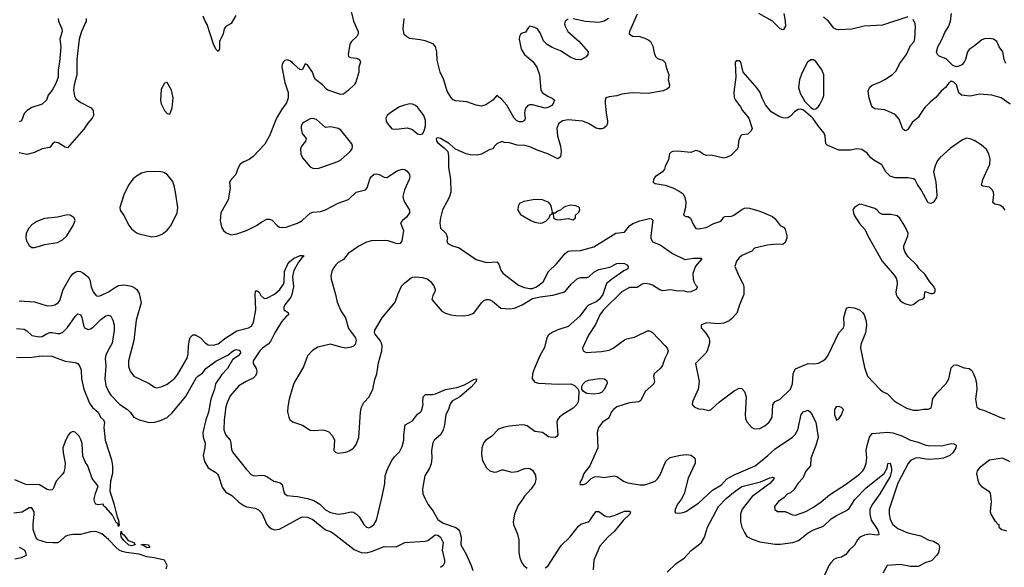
# Model space of a CAD drawing. Header units: inches. Extents: x 1552611 to 1694776, y 811966 to 917215.
# Tile 410 of 549: x 1667855 to 1675565, y 861635 to 865921. Entities that reach past the tile are written whole.
import ezdxf

# ---------------------------------------------------------------- set-up
doc = ezdxf.new("R2010")
doc.units = ezdxf.units.IN
doc.header["$MEASUREMENT"] = 0
doc.layers.add('B6866', color=7, linetype='Continuous')
doc.layers.add('B6876', color=7, linetype='Continuous')

msp = doc.modelspace()

# ---------------------------------------------------------------- linework, layer by layer
at = {"layer": 'B6866', "color": 5}
for points, elevation in [([(1668156.5, 865930), (1668159.1, 865910), (1668185.9, 865850), (1668188.7, 865830), (1668169.3, 865770), (1668176, 865710), (1668167.5, 865590), (1668155.3, 865530), (1668156.1, 865470), (1668138.8, 865421.2), (1668109.1, 865370), (1668078.6, 865330), (1668066, 865290), (1668030, 865259.3), (1667950, 865234), (1667913, 865210), (1667890, 865186.6), (1667869.2, 865130.8), (1667850, 865120.8)], 860), ([(1668375.8, 865930), (1668374.5, 865910), (1668338.4, 865830), (1668321.2, 865770), (1668301.7, 865610), (1668303.8, 865490), (1668281.5, 865410), (1668276.6, 865370), (1668283.8, 865323.8), (1668298, 865298), (1668332.6, 865272.6), (1668414, 865230), (1668430.2, 865210), (1668434, 865170), (1668423.1, 865150), (1668387.8, 865112.2), (1668356.8, 865063.2), (1668230, 864919.3), (1668210, 864924.5), (1668157.2, 864957.2), (1668130, 864963.5), (1668112.4, 864950), (1668090, 864921.1), (1668030, 864909.1), (1667970, 864881.7), (1667910, 864865.6), (1667850, 864878.9)], 880), ([(1669547.1, 865952.9), (1669510, 865892), (1669470, 865867.8), (1669456.9, 865850), (1669449, 865810), (1669420.9, 865750), (1669420.5, 865690), (1669410, 865673.2), (1669390, 865689.3), (1669371.6, 865730), (1669323.6, 865883.6), (1669307.8, 865910), (1669292.6, 865950)], 880), ([(1670000, 865576.9), (1669990, 865586.3), (1669970, 865599.4), (1669950, 865605.7), (1669930, 865600.5), (1669918.4, 865590), (1669909.1, 865570.9), (1669906.7, 865550), (1669930.2, 865430), (1669956.5, 865350), (1669956.9, 865310), (1669951.6, 865290), (1669943.1, 865270), (1669904.3, 865215.7), (1669865.8, 865150), (1669810, 865012.3), (1669774, 864946), (1669683, 864850), (1669652.4, 864827.6), (1669610, 864809.7), (1669582, 864790), (1669562.6, 864757.3), (1669546.4, 864710), (1669510.5, 864670), (1669499.1, 864650), (1669503.5, 864603.5), (1669487.3, 864510), (1669430.5, 864410), (1669423.7, 864350), (1669436.5, 864296.5), (1669450.3, 864270.3), (1669472.1, 864252.1), (1669510, 864237.1), (1669556.1, 864243.9), (1669630, 864272.2), (1669710, 864311.3), (1669750, 864338.6), (1669790, 864358.6), (1669810, 864359.1), (1669831, 864351), (1669870, 864310.4), (1669890, 864297.6), (1669910, 864294), (1669941.7, 864298.3), (1670000, 864318.3)], 920), ([(1667850, 863721.7), (1667970, 863712.2), (1668070, 863682.4), (1668110, 863683.1), (1668130, 863688.9), (1668155.7, 863704.3), (1668170, 863723), (1668194.7, 863810), (1668250, 863905.2), (1668270, 863931.2), (1668290, 863946.2), (1668310, 863952.1), (1668330, 863949.1), (1668350, 863939.1), (1668390, 863908.7), (1668404.6, 863884.6), (1668415.2, 863830), (1668429.1, 863790), (1668450, 863763.7), (1668460.2, 863760.2), (1668470, 863757.4), (1668490, 863762.8), (1668550, 863790.2), (1668596.7, 863823.4), (1668630, 863839.3), (1668670, 863844.7), (1668690, 863842.9), (1668730, 863834.7), (1668760.5, 863820.5), (1668773.6, 863810), (1668790, 863778), (1668805.9, 863705.9), (1668768.4, 863570), (1668749.5, 863410), (1668707.8, 863250), (1668707.5, 863207.5), (1668719, 863170), (1668750, 863130.8), (1668870, 863073.8), (1668910, 863043.7), (1668930, 863038.9), (1668970, 863048.9), (1669010, 863068.9), (1669070, 863116.2), (1669094, 863146), (1669167.6, 863272.4), (1669175.5, 863304.5), (1669177.3, 863370), (1669185.1, 863414.9), (1669190, 863433), (1669210, 863455.3), (1669230, 863453.7), (1669270, 863431.6), (1669309, 863389), (1669330, 863376), (1669370, 863372.4), (1669410, 863384.6), (1669470, 863432.1), (1669554.9, 863485.1), (1669647, 863510), (1669670, 863523.5), (1669684.9, 863550), (1669704.9, 863650), (1669700.2, 863770), (1669702.8, 863790), (1669710, 863802), (1669730, 863788.5), (1669743.1, 863763.1), (1669770, 863740.1), (1669790, 863742.2), (1669850, 863772.3), (1669891.7, 863808.3), (1669920.1, 863850), (1669925.1, 863870), (1669927.8, 863950), (1669954.5, 864010), (1669970, 864029.2), (1669997.7, 864050), (1670000, 864051.1)], 880), ([(1670000, 863947.6), (1669992.4, 863910), (1669999, 863830), (1669986.7, 863770), (1669977.5, 863750), (1669931.5, 863690), (1669923, 863670), (1669922.6, 863650), (1669956.3, 863630), (1669958.7, 863610), (1669941.5, 863598.5), (1669904.4, 863555.6), (1669852, 863470), (1669818.5, 863401.5), (1669799.8, 863380.2), (1669756.1, 863350), (1669735.5, 863330), (1669682.3, 863250), (1669682.8, 863230), (1669705.8, 863190), (1669711.3, 863170), (1669709.1, 863150), (1669698.5, 863130), (1669683.8, 863116.2), (1669627.3, 863090), (1669570, 863056.4), (1669504.3, 862975.7), (1669481.5, 862930), (1669468.9, 862890), (1669455.4, 862790), (1669453.2, 862710), (1669470, 862670.3), (1669502, 862630), (1669509.3, 862610), (1669514.3, 862554.3), (1669527, 862530), (1669630, 862400.9), (1669670, 862358.7), (1669690, 862350.3), (1669750, 862355.9), (1669770, 862352.1), (1669790, 862345.2), (1669846, 862310), (1669895.9, 862295.9), (1669910, 862282), (1669923.3, 862223.3), (1669930.9, 862210.9), (1669950, 862196.1), (1670000, 862191.8)], 880), ([(1667830, 863504), (1667890, 863498), (1667910, 863486.4), (1667949.4, 863449.4), (1668010, 863438.2), (1668030, 863442.2), (1668070, 863465.8), (1668090, 863472.4), (1668110, 863473.2), (1668150, 863464.2), (1668170, 863464.7), (1668190, 863472.4), (1668230, 863512.4), (1668290, 863597), (1668310, 863617.6), (1668330, 863614.4), (1668342.8, 863590), (1668354.7, 863530), (1668363.6, 863510), (1668390, 863495.5), (1668410, 863500.6), (1668430, 863513.2), (1668490, 863574.7), (1668530, 863602.8), (1668550, 863609), (1668570, 863599.5), (1668585, 863570), (1668594.1, 863530), (1668595.1, 863490), (1668580.1, 863390), (1668545.2, 863330), (1668530, 863296.4), (1668524.6, 863270), (1668528.6, 863210), (1668521.5, 863110), (1668530, 863058.8), (1668550, 863010.7), (1668570, 862982.4), (1668638.8, 862910), (1668699.1, 862870), (1668721.3, 862850), (1668750.1, 862810.1), (1668790, 862789.4), (1668870, 862769.3), (1668909.8, 862770.2), (1668950, 862780.2), (1669010, 862807.2), (1669050, 862844.5), (1669154.5, 862970), (1669239.5, 863120.5), (1669250, 863132.1), (1669285.8, 863154.2), (1669311.7, 863190), (1669390, 863249.3), (1669484.4, 863295.6), (1669530, 863331.1), (1669550, 863338.5), (1669574.3, 863334.3), (1669582, 863330), (1669585.3, 863310), (1669565.3, 863290), (1669520.9, 863259.1), (1669481.6, 863190), (1669436.6, 863143.4), (1669388, 863070), (1669381.7, 863030), (1669351.8, 862950), (1669333.7, 862850), (1669313.2, 862790), (1669290.2, 862690), (1669292.8, 862652.8), (1669307.3, 862607.3), (1669305.6, 862570), (1669292.7, 862510), (1669303, 862463), (1669330, 862414), (1669390, 862376.5), (1669403.2, 862363.2), (1669411.6, 862350), (1669441.5, 862261.5), (1669465.4, 862225.4), (1669515.8, 862195.8), (1669570, 862144), (1669610, 862117.7), (1669630, 862109), (1669697.8, 862097.8), (1669725.4, 862085.4), (1669750, 862058), (1669789.3, 861970), (1669807.5, 861950), (1669830, 861937.1), (1669851.1, 861928.9), (1669890, 861932.2), (1670000, 861994)], 860), ([(1667830, 863277.1), (1667950, 863279.4), (1668030, 863290.5), (1668106.5, 863286.5), (1668210, 863247.7), (1668290, 863238.7), (1668310, 863230.4), (1668325.9, 863205.9), (1668337, 863177), (1668340.3, 863110), (1668358.6, 863030), (1668400.5, 862920.5), (1668425, 862885), (1668468.5, 862850), (1668488.8, 862810), (1668510.3, 862790), (1668518.9, 862770), (1668513.1, 862730), (1668523.1, 862630), (1668575.1, 862475.1), (1668581.8, 862430), (1668580.5, 862370), (1668565.5, 862310), (1668560.3, 862230), (1668593.4, 862133.4), (1668616.6, 862036.6), (1668630, 862004.9), (1668634.7, 861965.3), (1668630, 861955.1), (1668627.3, 861967.3), (1668620.1, 861980.1), (1668610, 861985), (1668582.7, 862042.7), (1668530, 862103.5), (1668514.2, 862114.2), (1668510, 862129), (1668470, 862123.7), (1668450.5, 862129.5), (1668439.6, 862150), (1668438.4, 862170), (1668447.5, 862212.5), (1668469.2, 862270), (1668422.4, 862330), (1668387.7, 862427.7), (1668370, 862455.3), (1668350, 862504), (1668343.5, 862603.5), (1668334.3, 862634.3), (1668320.5, 862660.5), (1668290, 862692.7), (1668270, 862697), (1668250, 862687.3), (1668235.8, 862670), (1668210, 862619.5), (1668193.5, 862570), (1668194.8, 862530), (1668210.1, 862450), (1668209, 862410), (1668200.4, 862379.6), (1668190, 862362.6), (1668141.1, 862310), (1668118.4, 862250), (1668110, 862242.4), (1668090, 862238.9), (1668070, 862242.7), (1668010, 862280.4), (1667903.9, 862283.9), (1667818.3, 862318.3)], 840), ([(1670000, 863065.1), (1669993.8, 863050), (1669964.5, 862950), (1669953.4, 862890), (1669952.6, 862852.6), (1669961.3, 862810), (1669970.3, 862790.3), (1669993.8, 862773.8), (1670000, 862771.8)], 920), ([(1669002, 861622), (1669008.7, 861650), (1668988.7, 861690), (1668909, 861710), (1668850, 861717.2), (1668790, 861737.7), (1668689.9, 861749.9), (1668658.4, 861758.4), (1668633.7, 861770), (1668609.2, 861789.2), (1668551.7, 861851.7), (1668497.4, 861897.4), (1668450, 861914.7), (1668410, 861911.5), (1668330, 861891.6), (1668270, 861891.6), (1668230, 861884), (1668210, 861875.4), (1668170, 861836.5), (1668150, 861827.2), (1668114.7, 861825.3), (1668063.7, 861830), (1667996.9, 861850), (1667980.8, 861870), (1667961.6, 861930), (1667959.3, 861970), (1667969.7, 862050), (1667967.3, 862070), (1667950, 862099.3), (1667930, 862099.6), (1667874.4, 862065.6), (1667810, 862057.3)], 860), ([(1667817.9, 861702.1), (1667869.6, 861710.4), (1667909, 861730), (1667904, 861750), (1667894, 861770), (1667852.7, 861790)], 880)]:
    msp.add_lwpolyline(points, dxfattribs=dict(at, elevation=elevation))
for points, elevation in [([(1669010, 865429), (1668990, 865424), (1668963.2, 865376.8), (1668957.3, 865290), (1668963.4, 865263.4), (1668990, 865210.7), (1669010, 865187.3), (1669030, 865182.8), (1669049.6, 865230), (1669056.4, 865310), (1669042.9, 865370)], 920), ([(1668950, 864732.6), (1668850, 864729.8), (1668810, 864720.3), (1668770, 864696.4), (1668744.7, 864675.3), (1668709.5, 864630.5), (1668670.3, 864550), (1668639.5, 864450), (1668641.3, 864430), (1668670, 864388.2), (1668710, 864311.7), (1668730, 864285.2), (1668770, 864251.8), (1668790, 864243.7), (1668890, 864222.4), (1668930, 864226), (1668970, 864242.4), (1669010, 864272.7), (1669034.7, 864305.3), (1669079.7, 864390), (1669087.1, 864410), (1669092.6, 864450), (1669075.4, 864570), (1669068.2, 864610), (1669053.5, 864653.5), (1669009.4, 864710), (1668984.6, 864724.6)], 920), ([(1668230, 864394), (1668150, 864375.1), (1668050, 864364.7), (1667990, 864340.5), (1667950, 864314.7), (1667925.7, 864290), (1667904.6, 864250), (1667902.3, 864210), (1667908.9, 864190), (1667930, 864153.4), (1667950, 864139.3), (1667970, 864137.6), (1668010, 864148.9), (1668050, 864161.3), (1668150, 864176.9), (1668190, 864198.5), (1668224.4, 864230), (1668273.5, 864310), (1668289.5, 864350), (1668280.9, 864370), (1668250, 864391.6)], 920), ([(1668730, 861802.8), (1668710, 861807), (1668670, 861844.9), (1668650, 861874), (1668646.7, 861893.3), (1668650, 861918.8), (1668656.7, 861896.7), (1668670, 861888.1), (1668705.2, 861845.2), (1668748.8, 861830), (1668759.3, 861810), (1668750, 861808.3)], 840), ([(1668850, 861786.6), (1668825.3, 861805.3), (1668802.9, 861810), (1668824.6, 861815.4), (1668862, 861810), (1668874.9, 861790), (1668870, 861788.5)], 840)]:
    msp.add_lwpolyline(points, close=True, dxfattribs=dict(at, elevation=elevation))
at = {"layer": 'B6876', "color": 5}
for points, elevation in [([(1670446, 866006), (1670469.4, 865909.4), (1670504.9, 865830), (1670506.5, 865810), (1670496.1, 865790), (1670453.4, 865750), (1670440.6, 865730), (1670428, 865650), (1670430, 865632), (1670444.6, 865624.6), (1670490, 865620.3), (1670510, 865613.1), (1670515.5, 865610), (1670523.8, 865590), (1670510.3, 865550), (1670510.3, 865510), (1670487.3, 865432.7), (1670473.1, 865410), (1670430.3, 865370), (1670390, 865339.1), (1670370, 865336.4), (1670269, 865369), (1670256.6, 865376.6), (1670226.4, 865410), (1670172.2, 865452.2), (1670160.3, 865470), (1670147.4, 865510), (1670110, 865567.3), (1670090, 865575.1), (1670068.6, 865531.4), (1670051.8, 865528.2), (1670000, 865576.9)], 920), ([(1672150, 865924.8), (1672126.5, 865910), (1672121.6, 865890), (1672125.4, 865870), (1672146.8, 865830), (1672233.5, 865753.5), (1672305.3, 865670), (1672303.6, 865650), (1672290.3, 865630), (1672250, 865606.5), (1672210, 865609.9), (1672170, 865626.3), (1672090, 865677.5), (1672023.9, 865703.9), (1671986, 865726), (1671956.2, 865756.2), (1671930, 865818.4), (1671910, 865849.6), (1671890, 865861.1), (1671850, 865869.4), (1671838.8, 865861.2), (1671815.3, 865824.7), (1671790, 865816.2), (1671775.6, 865804.4), (1671768.5, 865790), (1671767, 865770), (1671780.9, 865690), (1671808.8, 865650), (1671874.1, 865594.1), (1671904.5, 865550), (1671924.1, 865490), (1671935.6, 865370), (1671950, 865347.6), (1671990, 865321.5), (1672025.8, 865305.8), (1672043.1, 865290), (1672035.8, 865270), (1672020.7, 865250), (1671990, 865232.6), (1671970, 865229.9), (1671870, 865255.8), (1671850, 865255.8), (1671833.4, 865250), (1671817.4, 865230), (1671811.5, 865210), (1671808.8, 865190), (1671812.3, 865150), (1671806.6, 865133.4), (1671790, 865122.4), (1671770, 865122.2), (1671748, 865130), (1671726.9, 865150), (1671670, 865252.1), (1671630, 865297.6), (1671590, 865328.7), (1671560.7, 865290), (1671505.2, 865254.8), (1671470, 865245), (1671430, 865253.3), (1671357.6, 865277.6), (1671270, 865286.2), (1671250, 865294.3), (1671230, 865314), (1671202.5, 865362.5), (1671176, 865450), (1671146.6, 865510), (1671123.7, 865603.7), (1671121.6, 865670), (1671110, 865712), (1671091.5, 865731.5), (1671030, 865754.8), (1670990, 865764.8), (1670910, 865773.7), (1670886, 865786), (1670866, 865806), (1670857.7, 865850), (1670866.4, 865930)], 920), ([(1672690, 865965.2), (1672630.4, 865830), (1672628.2, 865810), (1672653, 865793), (1672710, 865788.8), (1672750, 865777.6), (1672782, 865762), (1672795.8, 865750), (1672813.8, 865713.8), (1672822, 865662), (1672833.8, 865633.8), (1672850, 865616.4), (1672890, 865603.1), (1672910, 865586), (1672917.4, 865550), (1672938.9, 865490), (1672932.4, 865450), (1672944, 865410), (1672940.7, 865390), (1672923.1, 865376.9), (1672894.4, 865365.6), (1672776, 865344), (1672650, 865347.7), (1672570, 865338), (1672530, 865325.6), (1672470, 865318), (1672446, 865310), (1672439.1, 865290), (1672438.4, 865270), (1672446.5, 865190), (1672458.7, 865130), (1672457.6, 865110), (1672450, 865089.4), (1672428.8, 865071.2), (1672414.1, 865065.9), (1672390, 865066), (1672370, 865072.1), (1672310, 865108.6), (1672265.7, 865125.7), (1672150, 865137.6), (1672106, 865130), (1672074.8, 865105.2), (1672060.2, 865070), (1672067.1, 865012.9), (1672089.2, 864930), (1672095.3, 864890), (1672090, 864848.7), (1672070, 864832.7), (1671990.7, 864870.7), (1671916.1, 864896.1), (1671850, 864926.9), (1671810, 864936.4), (1671750, 864938.9), (1671690, 864957.6), (1671650, 864961.2), (1671630, 864968.7), (1671590.9, 864949.1), (1671571.1, 864928.9), (1671562, 864910), (1671530, 864901.6), (1671470, 864867.8), (1671438.3, 864861.7), (1671383.3, 864863.3), (1671351.3, 864871.3), (1671267.3, 864907.3), (1671221.2, 864950), (1671150, 864991.8), (1671130, 864997), (1671116, 864990), (1671118, 864970), (1671130, 864956.3), (1671178.9, 864918.9), (1671206.8, 864890), (1671213.4, 864853.4), (1671212.5, 864767.5), (1671228.8, 864670), (1671230.4, 864570.4), (1671218.9, 864530), (1671167, 864433), (1671149, 864370), (1671144.6, 864330), (1671150.5, 864290), (1671190.6, 864250), (1671200.7, 864230), (1671204, 864210), (1671200.7, 864190), (1671207.7, 864170), (1671244.7, 864150), (1671296.4, 864136.4), (1671430, 864043), (1671510, 864020.4), (1671590, 864024.9), (1671607.2, 864007.2), (1671621.8, 863961.8), (1671637.5, 863937.4), (1671762.2, 863842.2), (1671805.7, 863825.7), (1671850, 863816.2), (1671870, 863817.3), (1671903.1, 863830), (1671955.3, 863870), (1671996.4, 863950), (1672059.7, 864010), (1672126.9, 864090), (1672150, 864108.9), (1672170, 864113.2), (1672245.4, 864114.6), (1672350, 864142), (1672522.7, 864250), (1672590, 864257.7), (1672631.1, 864308.9), (1672654.9, 864325.1), (1672710, 864346.4), (1672783.9, 864363.9), (1672802.4, 864362.4), (1672812.4, 864352.4), (1672796, 864230), (1672797.8, 864210), (1672810, 864183.1), (1672870, 864157.8), (1672966.7, 864090), (1673064.6, 864044.6), (1673130, 864055.5), (1673190, 864054), (1673196, 864050), (1673147.1, 863992.9), (1673126.5, 863933.5), (1673127.4, 863890), (1673132.8, 863872.7), (1673147, 863847), (1673162.8, 863830), (1673150.7, 863810), (1673110, 863791.1), (1673090, 863788.9), (1673050, 863798.4), (1673010, 863796.4), (1672950, 863807.6), (1672890, 863798.7), (1672866.3, 863806.3), (1672810, 863843.5), (1672790, 863851.1), (1672750, 863856.4), (1672730, 863849.7), (1672690, 863824.8), (1672630, 863823.9), (1672570, 863789.8), (1672426.8, 863650), (1672398.1, 863610), (1672364.7, 863535.3), (1672310, 863452), (1672262, 863350), (1672268.2, 863328.2), (1672290, 863316.3), (1672410, 863323.2), (1672470, 863334.2), (1672501.3, 863350), (1672590, 863414.7), (1672610, 863424.2), (1672670, 863435.6), (1672770, 863485.8), (1672786.4, 863486.4), (1672810, 863473.4), (1672907.4, 863370), (1672925.3, 863350), (1672932.9, 863330), (1672928.9, 863310), (1672905.8, 863270), (1672887, 863210), (1672870.4, 863190), (1672823, 863150), (1672818, 863130), (1672826, 863090), (1672819.3, 863070), (1672754, 863010), (1672719.3, 862940.7), (1672702.8, 862930), (1672630, 862922), (1672530, 862889.7), (1672504.2, 862870), (1672490, 862851.6), (1672471.5, 862810), (1672461.8, 862798.2), (1672419.5, 862770), (1672386.7, 862730), (1672376.5, 862690), (1672382.6, 862570), (1672319.5, 862430), (1672272.2, 862370), (1672256.7, 862323.3), (1672246.4, 862310), (1672241, 862290), (1672244, 862284), (1672270, 862282), (1672290, 862290.6), (1672331.1, 862328.9), (1672356.3, 862343.7), (1672390, 862345.7), (1672430, 862338.3), (1672510, 862350.3), (1672530, 862346.7), (1672584, 862310), (1672615.8, 862295.8), (1672710, 862279.7), (1672750, 862281.1), (1672810, 862300.6), (1672830, 862310.2), (1672850, 862327.9), (1672870, 862359.5), (1672914.2, 862465.8), (1672944.6, 862495.4), (1673030, 862513.6), (1673076.9, 862516.9), (1673111.7, 862511.7), (1673140.7, 862490), (1673145.5, 862470), (1673143, 862450), (1673090, 862333.2), (1673057, 862210), (1673034, 862166), (1673006, 862130), (1672986.4, 862086.4), (1672984.7, 862070), (1672990, 862062), (1673018.8, 862058.8), (1673050, 862063.8), (1673070, 862070.4), (1673170, 862137), (1673280.4, 862239.6), (1673350, 862281.2), (1673393, 862327), (1673450, 862359.8), (1673613.7, 862430), (1673713.8, 862510), (1673770, 862561.7), (1673906.5, 862653.5), (1673926.7, 862673.3), (1673948.2, 862710), (1673974.7, 862830), (1673990, 862852.4), (1674030, 862864), (1674050, 862847.7), (1674088.2, 862770), (1674106, 862670), (1674106.7, 862650), (1674090, 862589.3), (1674050.2, 862490), (1674047.4, 862430), (1674011.7, 862388.3), (1673987.1, 862332.9), (1673950, 862293.3), (1673917.6, 862242.4), (1673890, 862218.7), (1673867.3, 862210), (1673839.9, 862180.1), (1673796.3, 862150), (1673766.7, 862110), (1673767.6, 862087.6), (1673790, 862070.5), (1673850, 862070.6), (1673905.4, 862045.4), (1673930, 862044), (1674010, 862070.3), (1674070, 862104.2), (1674130, 862146.2), (1674196.8, 862203.2), (1674330, 862289.3), (1674430, 862363.5), (1674457.7, 862390), (1674470.6, 862410), (1674483, 862450), (1674487.5, 862492.5), (1674484.2, 862550), (1674490, 862587.7), (1674510, 862654), (1674530, 862682), (1674650, 862691.8), (1674693.1, 862686.9), (1674763.6, 862663.5), (1674830, 862630.1), (1674890, 862615.3), (1674950, 862590.1), (1674970, 862586.9), (1675075.4, 862584.6), (1675150, 862604.2), (1675170, 862602), (1675188, 862590), (1675185.3, 862570), (1675162, 862530), (1675137.4, 862510), (1675090, 862489.2), (1675050, 862482.5), (1674970, 862479.3), (1674890, 862492.5), (1674870, 862488.9), (1674830, 862469.7), (1674812.2, 862447.8), (1674730, 862292.8), (1674664.5, 862090), (1674663.6, 862050), (1674671.4, 862010), (1674693.1, 861970), (1674730, 861938.9), (1674810, 861903.6), (1674910, 861880.7), (1674967.7, 861850), (1675010, 861839.6), (1675041.8, 861821.8), (1675052.7, 861810), (1675057.6, 861790), (1675048.4, 861750), (1675035.8, 861730), (1674994.4, 861685.6), (1674950, 861671.2), (1674890, 861641.6), (1674830, 861640.2), (1674750, 861655.5), (1674647.3, 861650), (1674613.4, 861590)], 940), ([(1672464.6, 865930), (1672430.4, 865910), (1672390, 865900.2), (1672286, 865906), (1672190, 865927.5)], 920), ([(1673838, 865970), (1673848.5, 865910), (1673850.3, 865869.7), (1673834.9, 865845.1), (1673830, 865842.9), (1673810, 865849.6), (1673749.5, 865910), (1673642.7, 865970)], 940), ([(1674810, 865942.6), (1674610, 865879.5), (1674468.4, 865871.6), (1674370, 865846.6), (1674270, 865842), (1674250, 865845.1), (1674230, 865854.7), (1674187.4, 865910), (1674150, 865939.8)], 940), ([(1675610, 865260.5), (1675540.9, 865310), (1675468, 865330), (1675370, 865339.3), (1675297.3, 865322.7), (1675230, 865329.5), (1675209.7, 865349.7), (1675189.6, 865410), (1675170, 865433), (1675150, 865439.6), (1675130, 865424.5), (1675103.7, 865390), (1675070, 865362.4), (1675030, 865313.3), (1674983.5, 865276.5), (1674944.3, 865235.7), (1674925.9, 865214.1), (1674890, 865156.4), (1674843.4, 865116.6), (1674810, 865062), (1674790, 865051.8), (1674778, 865058), (1674770, 865063.7), (1674742.8, 865142.8), (1674710, 865178.2), (1674630, 865215.4), (1674550, 865224.2), (1674534.2, 865234.1), (1674524.2, 865250), (1674506.4, 865306.4), (1674498.9, 865361.1), (1674509.6, 865390), (1674530, 865408.4), (1674590, 865431.4), (1674630, 865452.4), (1674690, 865491.3), (1674719.4, 865520.6), (1674744.8, 865575.2), (1674799, 865650), (1674830, 865719.1), (1674859.6, 865750), (1674865.6, 865774.4), (1674870, 865866), (1674866, 865890), (1674850, 865923.6)], 940), ([(1675577.6, 865577.6), (1675563.1, 865610), (1675552.1, 865670), (1675523.8, 865710), (1675505.4, 865750), (1675481.2, 865770), (1675450, 865774.8), (1675410, 865772.3), (1675390, 865762.9), (1675330, 865713.2), (1675290, 865688.7), (1675277.7, 865670), (1675260.8, 865610), (1675250.1, 865590), (1675231.4, 865568.6), (1675210, 865556.7), (1675190, 865552.6), (1675161.4, 865561.4), (1675110, 865614), (1675056, 865636), (1675040.7, 865650), (1675034.7, 865670), (1675044.4, 865710), (1675074.8, 865765.2), (1675098.4, 865821.6), (1675129.9, 865870.2), (1675142.3, 865910), (1675150.8, 865970)], 920), ([(1675571.8, 864430), (1675556, 864450), (1675530, 864469.4), (1675490, 864477.2), (1675474, 864490), (1675483.7, 864550), (1675480.9, 864570), (1675469.3, 864590), (1675450, 864609.3), (1675398, 864618), (1675386.6, 864626.6), (1675397, 864670), (1675452, 864790), (1675453.6, 864830), (1675444, 864870), (1675424.6, 864904.6), (1675382.6, 864942.6), (1675334.2, 864974.2), (1675306, 864986), (1675272.6, 864992.6), (1675238.5, 864981.5), (1675143.8, 864916.2), (1675059.5, 864840.5), (1675041.6, 864818.4), (1675022.3, 864777.7), (1675010.2, 864730), (1675029.2, 864650), (1675036.5, 864550), (1675033.1, 864530), (1675010, 864494), (1674990, 864483.6), (1674970, 864487.8), (1674913.5, 864590), (1674883.9, 864630), (1674866.7, 864666.7), (1674854.7, 864674.8), (1674810, 864682.2), (1674710, 864682.3), (1674670, 864696.4), (1674636.4, 864730), (1674606.2, 864786.2), (1674542.2, 864822.3), (1674520.5, 864840.5), (1674490, 864877.2), (1674450, 864906), (1674410, 864909.3), (1674361.4, 864898.6), (1674270, 864899.6), (1674179.1, 864939.1), (1674167.3, 864950), (1674163.1, 865010), (1674153.1, 865033.1), (1674107, 865090), (1674066.6, 865150), (1673992.9, 865212.9), (1673970, 865220.7), (1673950, 865219.5), (1673921.3, 865198.7), (1673890, 865165.6), (1673870, 865153.3), (1673850, 865149.7), (1673830, 865151.8), (1673803.3, 865163.3), (1673740.4, 865200.4), (1673693.7, 865253.7), (1673667.8, 865307.8), (1673653.6, 865350), (1673630, 865386), (1673519, 865510), (1673502, 865590), (1673490, 865599), (1673470, 865599), (1673458, 865590), (1673456.9, 865583.1), (1673462.8, 865470), (1673446, 865354), (1673450, 865312), (1673460.3, 865290), (1673499.3, 865239.3), (1673514.9, 865210), (1673564.9, 865150), (1673591, 865070), (1673582, 865050), (1673555.5, 865024.5), (1673510, 865019.3), (1673498.8, 865010), (1673482.4, 864970), (1673482, 864930), (1673474.8, 864910), (1673422.5, 864857.5), (1673390, 864842.7), (1673370, 864838), (1673270, 864860.9), (1673230, 864858), (1673207.3, 864867.3), (1673178, 864890), (1673150, 864897.2), (1673110, 864880.9), (1673007.5, 864892.5), (1672970.5, 864889.5), (1672956.3, 864883.7), (1672944, 864870), (1672934.2, 864825.8), (1672908.3, 864771.7), (1672904.9, 864750), (1672887.3, 864730), (1672830.8, 864690), (1672818.8, 864670), (1672816, 864650), (1672830, 864638.8), (1672910, 864626.4), (1672970, 864605.3), (1673019.7, 864579.7), (1673050, 864557.1), (1673064.6, 864530), (1673070.3, 864489.7), (1673068.9, 864451.1), (1673052, 864390), (1673070, 864381), (1673090, 864380.7), (1673108.5, 864368.5), (1673130, 864316.3), (1673150, 864285.5), (1673170, 864283), (1673230, 864294.9), (1673290, 864326.3), (1673338.5, 864341.5), (1673350.9, 864349.1), (1673370, 864375.5), (1673379.7, 864380.3), (1673430, 864384), (1673446, 864390), (1673510, 864434.9), (1673530, 864445.3), (1673550, 864448.7), (1673570, 864447), (1673650, 864422.4), (1673750, 864379.5), (1673770, 864362.4), (1673810, 864310.6), (1673836.1, 864296.1), (1673850, 864281), (1673862.4, 864230), (1673862.4, 864210), (1673850, 864177.2), (1673830, 864160.7), (1673784.4, 864164.4), (1673710, 864156.8), (1673610, 864132.7), (1673586.8, 864110), (1673510, 864074.8), (1673490, 864058), (1673467.8, 864030), (1673454.4, 863990), (1673487.8, 863910), (1673520.3, 863850), (1673524.9, 863830), (1673526, 863770), (1673490.3, 863690), (1673470, 863625.1), (1673430, 863579.7), (1673410, 863564.7), (1673370, 863546.6), (1673330, 863541.3), (1673230.9, 863549.1), (1673192, 863530), (1673191.3, 863510), (1673227, 863467), (1673250.3, 863430.3), (1673256, 863410), (1673255.6, 863390), (1673237.4, 863330), (1673227, 863310), (1673147.7, 863230), (1673175.8, 863090), (1673168.4, 863030), (1673124, 862930), (1673121, 862910), (1673136, 862890), (1673170, 862876.3), (1673210, 862873.4), (1673250, 862862.8), (1673270, 862870.8), (1673335.1, 862930), (1673450, 863016.4), (1673490, 863035.8), (1673510, 863034.9), (1673531.8, 863011.8), (1673543.8, 862970), (1673534.6, 862830), (1673539.3, 862799.3), (1673550, 862774), (1673588.8, 862728.8), (1673610, 862718), (1673650, 862721.3), (1673690, 862741.3), (1673722.9, 862770), (1673746, 862810), (1673753, 862907), (1673759.7, 862920.3), (1673770, 862932.2), (1673810, 862950.5), (1673890.9, 863030), (1673906.2, 863070), (1673912.1, 863147.9), (1673918.3, 863170), (1673930, 863188.2), (1674029.8, 863230.2), (1674070, 863227.6), (1674110, 863233.2), (1674143, 863250), (1674167.2, 863270), (1674184.6, 863295.4), (1674269.7, 863470), (1674307, 863510), (1674312, 863530), (1674308.3, 863590), (1674326, 863654), (1674334.8, 863665.2), (1674349.6, 863670.4), (1674390, 863666.4), (1674430.7, 863650), (1674455.5, 863630), (1674467.3, 863610), (1674482.5, 863562.5), (1674486, 863530), (1674478, 863470), (1674440.4, 863379.6), (1674437.6, 863350), (1674470, 863198), (1674493.7, 863130), (1674589, 863029), (1674611.7, 863011.7), (1674650, 862992.4), (1674700.4, 862940.4), (1674730, 862918.7), (1674800.2, 862880.2), (1674850, 862865.2), (1674890, 862864), (1674932.5, 862872.5), (1674970, 862872.7), (1674990, 862879.1), (1674995.4, 862890), (1675004.4, 862955.6), (1675038.3, 863001.7), (1675110, 863073.4), (1675129.6, 863110), (1675150, 863196), (1675170, 863216.3), (1675190, 863220.5), (1675250, 863197.1), (1675291, 863190), (1675310, 863174.8), (1675323.8, 863150), (1675340.4, 863110), (1675346.7, 863070), (1675348.7, 863030), (1675338.7, 862950), (1675350, 862887.3), (1675372.7, 862872.7), (1675410, 862861.6), (1675529, 862809), (1675570, 862797.6)], 960), ([(1670000, 864318.3), (1670030, 864328.5), (1670050, 864339.5), (1670070, 864352.2), (1670130, 864407.3), (1670150, 864414), (1670210, 864419.1), (1670250, 864431.6), (1670350, 864484.9), (1670430, 864514.9), (1670490, 864571.6), (1670562.7, 864590), (1670574.9, 864605.1), (1670600.4, 864679.6), (1670610, 864694.6), (1670630, 864711.3), (1670650, 864714.7), (1670670, 864710.2), (1670710, 864687.3), (1670730, 864686), (1670810, 864739.3), (1670850.2, 864750.2), (1670870, 864747.9), (1670890, 864735.6), (1670906.5, 864710), (1670910.1, 864690), (1670905.7, 864670), (1670867.4, 864590), (1670856.3, 864536.3), (1670864.1, 864504.1), (1670906.9, 864430), (1670906.5, 864410), (1670885.1, 864374.9), (1670853.8, 864350), (1670837.4, 864330), (1670859.6, 864270), (1670847.2, 864190), (1670834.9, 864170), (1670810, 864167.6), (1670739.3, 864190), (1670710, 864194), (1670610, 864190.8), (1670570, 864179.3), (1670510, 864148.9), (1670427.4, 864090), (1670390, 864043.6), (1670350, 864020.9), (1670330, 864003.5), (1670310, 863974.8), (1670299.5, 863950), (1670292.7, 863912.7), (1670293.7, 863890), (1670329.1, 863770), (1670340.7, 863710), (1670370, 863641.3), (1670406.3, 863586.3), (1670430, 863503.7), (1670485.3, 863430), (1670490.2, 863409.8), (1670481.5, 863378.5), (1670470, 863366.3), (1670450, 863356.9), (1670410, 863351.1), (1670370, 863357.7), (1670290, 863381.2), (1670190, 863357.4), (1670147.1, 863332.9), (1670110, 863289.6), (1670077.3, 863202.7), (1670010.2, 863089.8), (1670000, 863065.1)], 920), ([(1670000, 864051.1), (1670050, 864074.4), (1670076.5, 864076.5), (1670079.5, 864070), (1670063.4, 864056.6), (1670037.3, 864022.7), (1670002.1, 863957.9), (1670000, 863947.6)], 880), ([(1670000, 862771.8), (1670070, 862748.5), (1670130, 862709.1), (1670164.3, 862704.3), (1670230, 862709.5), (1670250, 862706.6), (1670275.2, 862695.2), (1670303.9, 862663.9), (1670319.2, 862630), (1670314.9, 862550), (1670330, 862533), (1670350, 862527.2), (1670410, 862536.5), (1670434.5, 862545.5), (1670470, 862568.2), (1670490, 862596.3), (1670509.6, 862649.6), (1670525, 862850), (1670532.3, 862887.7), (1670550, 862923.8), (1670591.8, 862968.2), (1670620.4, 863030), (1670635.3, 863104.7), (1670650.7, 863150), (1670664.7, 863235.3), (1670690.8, 863330), (1670693.1, 863370), (1670688.6, 863390), (1670678.2, 863410), (1670639.6, 863459.6), (1670634.2, 863470), (1670635.7, 863490), (1670693.6, 863586.4), (1670796.2, 863710), (1670816.2, 863770), (1670845.9, 863834.1), (1670870, 863860.3), (1670920.1, 863899.9), (1670933, 863907), (1670951.1, 863908.9), (1671010, 863903.9), (1671050, 863890.3), (1671072.2, 863872.2), (1671097, 863837), (1671108.7, 863810), (1671106.7, 863790), (1671090, 863761.2), (1671083.1, 863730), (1671159.9, 863639.9), (1671190, 863624.4), (1671231.8, 863611.8), (1671270, 863605.3), (1671330, 863604.4), (1671370, 863608.1), (1671410, 863623.9), (1671470, 863706), (1671490, 863723.2), (1671510, 863730.9), (1671530.2, 863730.2), (1671558.6, 863718.6), (1671623.8, 863663.8), (1671690, 863657.9), (1671730, 863663.5), (1671790, 863689.5), (1671870, 863738.6), (1671930, 863753.1), (1672030, 863765.4), (1672122.9, 863790), (1672174.2, 863850), (1672224, 863896), (1672250, 863902), (1672296.7, 863903.3), (1672310.4, 863909.6), (1672350, 863945.2), (1672390, 863965.4), (1672476.6, 863983.4), (1672530, 864012), (1672550, 864016.5), (1672590, 864013.6), (1672610, 864001.6), (1672618.7, 863990), (1672615.8, 863970), (1672585.8, 863954.2), (1672490, 863888.2), (1672450, 863855.7), (1672421.7, 863770), (1672391.9, 863730), (1672368.2, 863711.8), (1672310, 863686.8), (1672292.7, 863670), (1672240.5, 863599.5), (1672150, 863518.7), (1672070, 863492.5), (1672018.7, 863470), (1671993.4, 863450), (1671983.3, 863430), (1671964.4, 863355.6), (1671929.1, 863290), (1671880.4, 863179.6), (1671870.1, 863150), (1671868.1, 863110), (1671890, 863083.8), (1671916.7, 863076.7), (1672070.7, 863069.3), (1672170, 863071), (1672198.7, 863058.7), (1672227.4, 863030), (1672233.4, 863010), (1672231.6, 862950), (1672228.1, 862930), (1672217.2, 862910), (1672190, 862880.7), (1672108.9, 862830), (1672082.6, 862810), (1672066.4, 862790), (1672061.3, 862770), (1672068.5, 862671.5), (1672061.6, 862658.4), (1672048.6, 862651.4), (1672010, 862652.3), (1671996.8, 862656.8), (1671950, 862688.9), (1671890, 862697.7), (1671830, 862741.5), (1671810, 862748), (1671789.8, 862749.8), (1671690, 862739.9), (1671640.7, 862730), (1671604, 862716), (1671550, 862659.7), (1671504.4, 862630), (1671490, 862612), (1671472.9, 862570), (1671470, 862514), (1671478.9, 862470), (1671510, 862413.4), (1671536.3, 862390), (1671570, 862380.3), (1671590, 862383.1), (1671630, 862398.7), (1671642, 862398), (1671710, 862378.4), (1671750, 862385.6), (1671810, 862408.2), (1671831.1, 862411.1), (1671850, 862408.9), (1671870, 862394.9), (1671894.7, 862354.7), (1671897.8, 862322.3), (1671888.9, 862290), (1671860.2, 862250), (1671807.5, 862192.5), (1671785.1, 862154.9), (1671758, 862122), (1671729.2, 862050), (1671718, 861990), (1671721.3, 861970), (1671753.9, 861893.9), (1671763.5, 861850), (1671763, 861750), (1671771, 861710), (1671788.1, 861670), (1671802.8, 861650), (1671827.5, 861627.5)], 920), ([(1670000, 862191.8), (1670030, 862189.3), (1670110, 862173.8), (1670157.9, 862157.9), (1670204.5, 862130), (1670250, 862085), (1670290, 862062.4), (1670350, 862050.8), (1670390, 862054.6), (1670450, 862070.2), (1670470, 862066.5), (1670491.8, 862051.8), (1670512.2, 862030), (1670550.3, 861970.3), (1670570, 861947.7), (1670590, 861943), (1670610, 861953), (1670630, 861973), (1670650, 862004.9), (1670694.6, 862190), (1670714.1, 862290), (1670717, 862350), (1670730.6, 862390.6), (1670747.4, 862432.6), (1670770, 862471.1), (1670790, 862500.7), (1670830, 862539.6), (1670850, 862580.3), (1670863.4, 862630), (1670862.7, 862670), (1670873.6, 862750), (1670930, 862780.6), (1670970, 862834.6), (1670991.8, 862848.2), (1671000.1, 862859.9), (1671014.5, 862910), (1671011.1, 862930), (1671015.1, 862970), (1671032, 862988), (1671087.5, 862987.5), (1671110, 862991.9), (1671190, 863026.2), (1671277.7, 863042.3), (1671337.2, 863062.8), (1671410, 863105.5), (1671430.8, 863110), (1671430.5, 863090), (1671390, 863046), (1671302.4, 862970), (1671243.3, 862936.7), (1671226.1, 862914), (1671211.6, 862870), (1671191.2, 862830), (1671182.5, 862750), (1671170.7, 862709.3), (1671149.6, 862670.4), (1671101.2, 862630), (1671090.1, 862610), (1671078.7, 862550), (1671082.1, 862490), (1671075.9, 862444.1), (1671064.6, 862410), (1671026.4, 862350), (1671008.3, 862250), (1671013.1, 862210), (1671029.4, 862170), (1671050.2, 862130), (1671093.4, 862073.4), (1671128.5, 862008.5), (1671170, 861980.6), (1671270, 861947.2), (1671290.8, 861930.8), (1671298.5, 861918.5), (1671311.3, 861870), (1671308.6, 861810), (1671350, 861737.4), (1671389.3, 861650), (1671403.8, 861610)], 880), ([(1672924.4, 861595.6), (1672995.3, 861664.7), (1673059.7, 861710), (1673114, 861766), (1673190, 861825.5), (1673216.5, 861870), (1673241.5, 861950), (1673325.9, 862110), (1673386.6, 862173.4), (1673456.5, 862230), (1673510, 862266.3), (1673655.7, 862304.3), (1673730, 862334.9), (1673750, 862339.1), (1673757.5, 862337.5), (1673762.8, 862330), (1673728.4, 862290), (1673590, 862189), (1673512.5, 862090), (1673500.2, 862050), (1673499.3, 861990), (1673510, 861948.2), (1673530, 861906), (1673550, 861877), (1673590, 861854), (1673650, 861834.3), (1673770, 861815.9), (1673810, 861815.1), (1673910, 861829.6), (1673954.6, 861845.4), (1674030, 861904.8), (1674070, 861928.2), (1674150, 861956.9), (1674210, 862013.4), (1674250, 862040.7), (1674330, 862080.2), (1674350, 862095.2), (1674394.2, 862165.8), (1674483, 862257), (1674623.4, 862370), (1674647.1, 862410), (1674653.2, 862446.8), (1674670, 862450.7), (1674681.8, 862410), (1674681.4, 862390), (1674670, 862344.4), (1674591, 862209), (1674531.8, 862130), (1674510.7, 862090), (1674511.3, 862050), (1674522.8, 862002.8), (1674571.2, 861930), (1674580.5, 861910), (1674583.1, 861890), (1674570, 861885), (1674510, 861894.2), (1674470, 861885.2), (1674433.5, 861870), (1674415.9, 861850), (1674391.5, 861808.5), (1674349.2, 861770), (1674324.4, 861735.6), (1674290, 861715.3), (1674250, 861705.1), (1674230, 861695.1), (1674205.7, 861670), (1674190, 861649.4), (1674150, 861556)], 920), ([(1675610, 862461.1), (1675550, 862488.6), (1675450, 862474.5), (1675370, 862414.5), (1675353, 862390), (1675348.4, 862370), (1675356.8, 862316.8), (1675367.3, 862287.3), (1675384.7, 862270), (1675444, 862230), (1675453.9, 862213.9), (1675463.1, 862150), (1675453.7, 862070), (1675460.3, 862050), (1675490, 861999.3), (1675502, 861990), (1675510, 861976), (1675522, 861970), (1675522, 861950), (1675546, 861930), (1675581.4, 861921.4)], 960), ([(1671969.7, 861630), (1671990, 861644.7), (1672094.9, 861805.1), (1672161.7, 861870), (1672230, 861955.7), (1672250, 861971.3), (1672306.6, 861990), (1672319.7, 862000.3), (1672350, 862048.4), (1672370, 862070.3), (1672390, 862070.3), (1672436.9, 862036.9), (1672450, 862031.2), (1672470, 862030.2), (1672510, 862039.3), (1672590, 862074), (1672630, 862073.7), (1672638.8, 862070), (1672633, 862050), (1672579.6, 862000.4), (1672510, 861914.2), (1672460.3, 861870), (1672398.9, 861801.1), (1672350.3, 861690), (1672346.1, 861613.9)], 920), ([(1670000, 861994), (1670050, 862022.2), (1670070.6, 862029.4), (1670110, 862025.9), (1670150, 862009.4), (1670250, 861927.2), (1670290, 861914.7), (1670310, 861902.7), (1670474.1, 861774.1), (1670530, 861750.1), (1670570, 861748.4), (1670610, 861758.1), (1670710, 861798), (1670804, 861796), (1670870, 861828.2), (1671030, 861838.4), (1671050, 861843.7), (1671109.6, 861890), (1671130, 861886.6), (1671150.8, 861870), (1671170.1, 861830), (1671163.2, 861770), (1671182.4, 861690), (1671181.6, 861670), (1671170.4, 861650), (1671150, 861634)], 860)]:
    msp.add_lwpolyline(points, dxfattribs=dict(at, elevation=elevation))
for points, elevation in [([(1674070, 865607.3), (1674050, 865607.3), (1674023.8, 865590), (1673978.2, 865501.8), (1673960.8, 865450), (1673953.8, 865390), (1673966.5, 865346.5), (1674001.7, 865281.7), (1674050, 865232.7), (1674070, 865222), (1674090, 865223), (1674110, 865240.5), (1674121.6, 865258.4), (1674142, 865298), (1674151.8, 865328.2), (1674153, 865490), (1674135.1, 865530), (1674090, 865594.5)], 960), ([(1670910, 865261.6), (1670867.1, 865252.9), (1670830, 865239.5), (1670754, 865190), (1670733.4, 865170), (1670723, 865150), (1670723.8, 865130), (1670733, 865110), (1670770, 865067.3), (1670804.9, 865064.9), (1670890, 865074.8), (1670930, 865060.7), (1670970, 865028.8), (1670990, 865022.6), (1671010, 865028.5), (1671023, 865050), (1671032.4, 865090), (1671032.1, 865132.1), (1671020.7, 865170), (1670973.8, 865233.8), (1670954, 865250), (1670930, 865260.7)], 940), ([(1670150, 865147.9), (1670130, 865144.5), (1670081.4, 865118.6), (1670070.2, 865109.8), (1670060.3, 865090), (1670058.9, 865070), (1670066, 865030), (1670098, 864990), (1670092, 864970), (1670065.4, 864934.6), (1670053.4, 864910), (1670055.5, 864870), (1670070, 864839.3), (1670128.7, 864768.7), (1670150, 864759.3), (1670190, 864756.4), (1670230, 864768.8), (1670345.2, 864810), (1670370, 864824.9), (1670442.9, 864890), (1670458.4, 864910), (1670462, 864930), (1670455.1, 864950), (1670436.2, 864976.2), (1670370, 865056.2), (1670352.3, 865070), (1670290, 865081.6), (1670250, 865078.4), (1670179.5, 865139.5)], 940), ([(1671890, 864514), (1671802.5, 864497.5), (1671770, 864482), (1671758, 864462), (1671754.8, 864430), (1671777.5, 864397.5), (1671857.3, 864350), (1671890, 864336.5), (1671930, 864327.2), (1671950, 864330.4), (1671974.9, 864345.1), (1672002, 864370), (1672010, 864394), (1672022, 864398), (1672026, 864414), (1672019, 864450), (1672013.2, 864470), (1671997.2, 864490), (1671950, 864511.1)], 960), ([(1672170, 864469), (1672130, 864459), (1672112, 864450), (1672091, 864429), (1672070, 864422), (1672047.3, 864407.3), (1672032.7, 864407.3), (1672036, 864370), (1672050, 864358.8), (1672070, 864354), (1672150, 864366), (1672190, 864354), (1672206, 864370), (1672206, 864390), (1672230, 864412), (1672242, 864430), (1672238, 864450), (1672210, 864464)], 960), ([(1674430, 864477.2), (1674391, 864450), (1674382, 864438), (1674378.8, 864430), (1674390.5, 864390), (1674430, 864324.9), (1674476.4, 864276.4), (1674495.6, 864230), (1674609.3, 864030), (1674702.1, 863922.1), (1674717.1, 863897.1), (1674726, 863870), (1674727.1, 863850), (1674715.3, 863790), (1674718.7, 863770), (1674728.5, 863750), (1674750, 863723), (1674770, 863707.7), (1674790, 863696.3), (1674830, 863687.3), (1674850, 863691), (1674894.8, 863725.2), (1674930, 863736), (1674939.3, 863750), (1674939.3, 863770), (1674946.3, 863793.7), (1674990, 863777.6), (1675002.5, 863777.5), (1675018, 863782), (1675024.1, 863795.9), (1675023, 863810), (1675012.1, 863832.1), (1674980.7, 863870), (1674942.9, 863930), (1674898, 863970), (1674878.7, 863998.7), (1674810, 864068.5), (1674786.4, 864106.4), (1674778.3, 864130), (1674779.4, 864150), (1674809.7, 864230), (1674811.2, 864250), (1674785.3, 864305.3), (1674747.8, 864367.8), (1674725.8, 864385.8), (1674675.6, 864395.6), (1674610, 864395.6), (1674590, 864406.6), (1674569.5, 864430), (1674550, 864443), (1674450, 864475.1)], 980), ([(1672350, 862989.8), (1672294.9, 862994.9), (1672269.3, 863010), (1672257.4, 863030), (1672258, 863050), (1672266, 863070), (1672286.6, 863090), (1672310, 863099.7), (1672393.6, 863113.6), (1672435.5, 863110), (1672453.1, 863093.1), (1672455.8, 863075.8), (1672435.6, 863030), (1672410, 863003.5), (1672390, 862994.2)], 920), ([(1674270, 862893.5), (1674249.5, 862890.5), (1674236.1, 862870), (1674236.4, 862830), (1674250, 862786.8), (1674270, 862796), (1674290, 862827.7), (1674305.1, 862870), (1674290, 862886.3)], 960)]:
    msp.add_lwpolyline(points, close=True, dxfattribs=dict(at, elevation=elevation))

doc.saveas('drawing.dxf')
